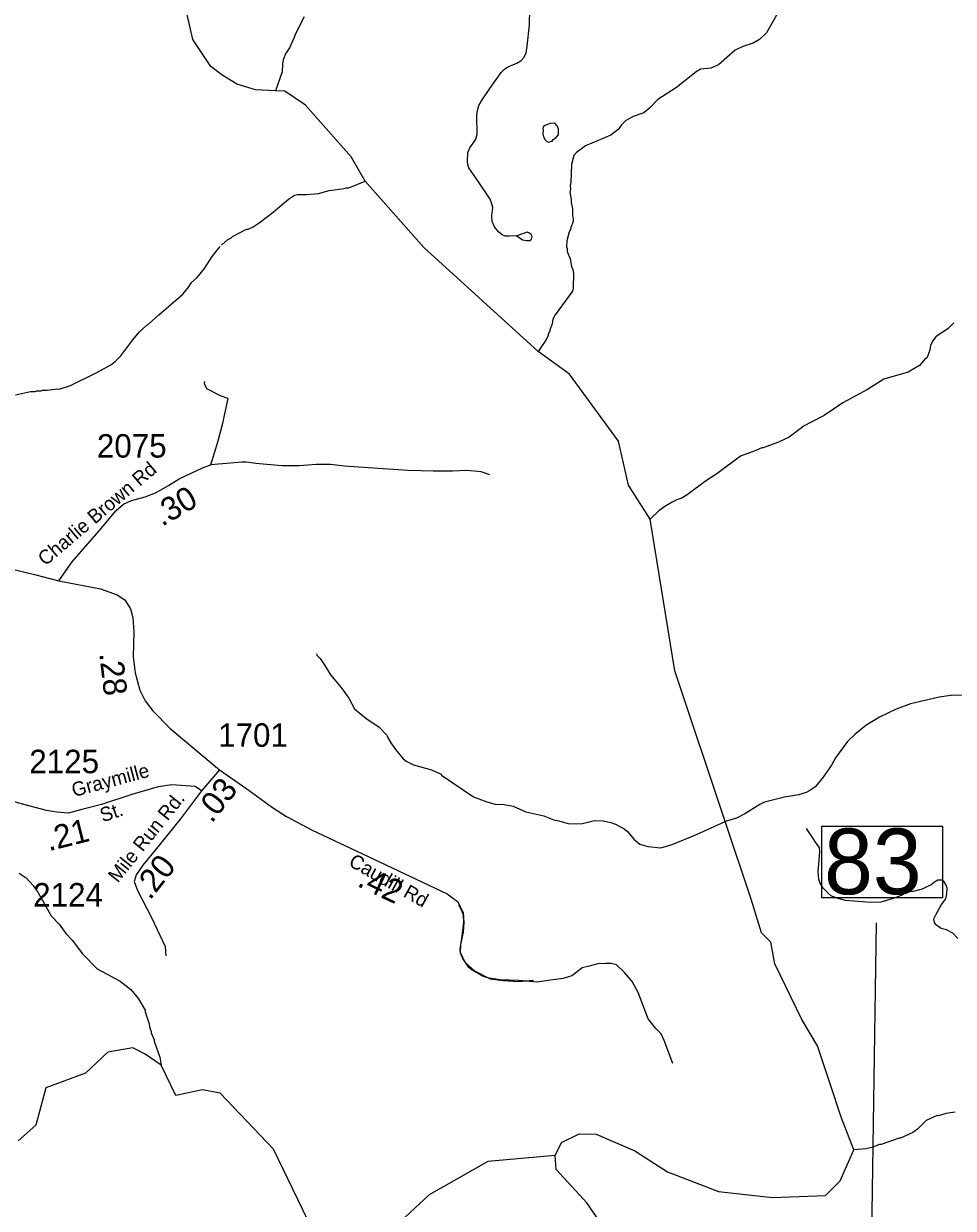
# Model space of a CAD drawing. Extents: x 1248089 to 1457196, y 820910 to 988753.
# Drawn here: x 1372127 to 1377083, y 897376 to 903687 of the extents above; entities that cross this region are included whole.
import ezdxf

# ---------------------------------------------------------------- set-up
doc = ezdxf.new("R2010")
doc.units = 0
for name, color, linetype in [('Exist Hydrographic Creek Single Shore', 7, 'Continuous'), ('Exist Hydrographic Misc Water Feature', 7, 'Continuous'), ('Exist Road Non-System Type 51', 7, 'Continuous'), ('Exist Road Primary NC Structure Standard Bridge Number Label', 7, 'Continuous'), ('Exist Road Secondary Type 51 Attributed', 7, 'Continuous'), ('Exist Road Secondary Type 51 Label', 7, 'Continuous'), ('Prop GRAU CAT1 Cell', 7, 'Continuous'), ('Prop Lane Lines', 7, 'Continuous')]:
    doc.layers.add(name, color=color, linetype=linetype)

msp = doc.modelspace()

# ---------------------------------------------------------------- linework, layer by layer
at = {"layer": 'Exist Hydrographic Creek Single Shore'}
for points in [[(1373183.1, 903415.2), (1373124.3, 903459.6), (1373028.3, 903602.7), (1372944.3, 903972.1), (1372800.3, 904240.9), (1372442.3, 905042.5), (1372002.3, 905901.6), (1371940.2, 906096.7), (1371711.2, 906285.1), (1371558.2, 906563.9), (1371523.3, 906837.1), (1371351.2, 906975.1), (1371246.2, 907134.8), (1371200.2, 907345.9), (1370953.2, 907869.5), (1370897.2, 907946.2), (1370822.2, 907954.2)], [(1376274.9, 898382.1), (1376131.4, 898678.3), (1376109.5, 898793.6), (1376060.4, 898843.9), (1376005.4, 899022.3), (1375866.5, 899437), (1375597.4, 900238.6), (1375467.5, 901046.8), (1375350.3, 901228.4), (1375297.3, 901462.6), (1375037.3, 901819.1), (1374869.6, 901940.5), (1374259.4, 902494.5), (1373947.1, 902848.3), (1373873.4, 902978.2), (1373779, 903084.5), (1373628.5, 903252.8), (1373518.3, 903326.9), (1373469.2, 903329.5), (1373363, 903335.4), (1373262.7, 903365), (1373183.1, 903415.2)], [(1376484.8, 897861.3), (1376425.8, 898038.5), (1376357.9, 898242.2), (1376274.9, 898382.1)], [(1374959.4, 897657.8), (1374994.4, 897726.1), (1375087.4, 897773.5), (1375179.4, 897771.6), (1375385.4, 897682.1), (1375558.4, 897570.3), (1375831.4, 897466.3), (1376119, 897433.3), (1376402.2, 897445.1), (1376478.9, 897521.9), (1376552.5, 897687.1), (1376484.8, 897861.3)], [(1376447.5, 895296.1), (1376269.4, 895665), (1375858.5, 896346.3), (1375129.4, 897404.9), (1374966.4, 897582.3), (1374959.4, 897657.8)]]:
    msp.add_lwpolyline(points, dxfattribs=at)
at = {"layer": 'Exist Hydrographic Misc Water Feature'}
for points in [[(1373621.4, 903724.5), (1373573.3, 903629.6), (1373569, 903613.7), (1373543.8, 903558.3), (1373523.1, 903526.7), (1373510.3, 903495.1), (1373505.8, 903471.2), (1373505, 903431.2), (1373469.2, 903329.5)], [(1376139.8, 903732.9), (1376087.7, 903638.2), (1376049, 903603), (1376016.6, 903583.7), (1375960.2, 903565), (1375919.7, 903545.9), (1375830.1, 903468), (1375789.7, 903450.9), (1375735.6, 903444), (1375711.3, 903430.6), (1375607.4, 903346.9), (1375508, 903283.1), (1375465, 903238.1), (1375432.5, 903212.9), (1375376, 903192.1), (1375337.6, 903171), (1375313.1, 903147.5), (1375296.6, 903123.9), (1375257.8, 903092.7), (1375122.6, 903035.8), (1375073.9, 903000.9), (1375059.5, 902985.2), (1375046.5, 902937.5), (1375044.3, 902841.7), (1375040, 902825.8), (1375041.6, 902805.8), (1375039.2, 902789.8), (1375046.4, 902749.7), (1375046, 902733.7), (1375053.4, 902701.5), (1375052.5, 902663.6), (1375056.2, 902649.5), (1375055.8, 902633.5), (1375043.1, 902601.9), (1375043, 902593.9), (1375034.6, 902578.1), (1375021.6, 902530.4), (1375020.9, 902498.4), (1375024.8, 902490.3), (1375024.3, 902474.3), (1375039.5, 902434), (1375046.6, 902393.9), (1375054.3, 902377.7), (1375057.9, 902357.6), (1375056.1, 902277.8), (1375051.8, 902261.9), (1374961, 902136), (1374948.5, 902112.2), (1374944, 902088.3), (1374931.3, 902056.6), (1374931.2, 902048.6), (1374922.7, 902032.8), (1374922.6, 902024.8), (1374910.1, 902001.2), (1374869.6, 901940.5)], [(1374896.9, 903118.4), (1374893.9, 903100.8), (1374897.6, 903084.8), (1374907.3, 903068.6), (1374915.1, 903060.3), (1374925, 903056.1), (1374945.1, 903061.7), (1374949.3, 903069.6), (1374965.6, 903081.3), (1374977.9, 903095), (1374978.5, 903126.9), (1374970.9, 903143.1), (1374959.2, 903157.3), (1374931.2, 903156), (1374907, 903144.5), (1374898.8, 903138.7), (1374894.6, 903128.7), (1374896.9, 903118.4)], [(1373181.8, 902507.4), (1373214.9, 902537.3), (1373231.4, 902545.4), (1373239.8, 902553.5), (1373315.6, 902591.9), (1373324, 902592.1), (1373349.4, 902605), (1373383, 902625.7), (1373456.7, 902682.7), (1373538.2, 902752.9), (1373570.7, 902774.2), (1373586.8, 902777.8), (1373634.8, 902776.8), (1373699, 902783.3), (1373755.3, 902798.1), (1373835.6, 902808.3), (1373843.6, 902812.1), (1373859.6, 902811.8), (1373947.1, 902848.3)], [(1372083, 901710), (1372163.5, 901728.1), (1372187.5, 901727.5), (1372195.6, 901731.4), (1372219.4, 901730.8), (1372227.5, 901734.6), (1372251.5, 901734.1), (1372308.4, 901742.1), (1372315.7, 901740.6), (1372376.1, 901759.2), (1372517.7, 901828), (1372590.6, 901870.3), (1372615, 901887.8), (1372645.6, 901917.1), (1372709.6, 902003.6), (1372742.4, 902042.9), (1372785.4, 902083.6), (1372791.4, 902085.7), (1372846.5, 902136.5), (1372975, 902245.6), (1373007.9, 902284.8), (1373022.3, 902308.4), (1373050.9, 902335.8), (1373090, 902383), (1373131.4, 902446), (1373174.7, 902501)], [(1377086.4, 902093.1), (1377055.7, 902063.8), (1376988.7, 902019.3), (1376972.2, 901995.6), (1376961.7, 901971.9), (1376957.2, 901948), (1376942.2, 901904.4), (1376935.2, 901903.3), (1376903.3, 901865.3), (1376842.6, 901830.7), (1376711.8, 901793.5), (1376624.6, 901737.5), (1376493, 901666.4), (1376394, 901599.8), (1376276.2, 901539.3), (1376273.7, 901533.7), (1376207, 901484.8), (1376150.4, 901458.1), (1376069.8, 901427.9), (1376061.8, 901428.1), (1376021.3, 901409), (1375948.7, 901382.6), (1375822.7, 901289.4), (1375761.9, 901250.8), (1375664.3, 901177), (1375631.8, 901157.8), (1375611.7, 901152.1), (1375583.4, 901138.8), (1375545, 901115.6), (1375512.5, 901092.4), (1375467.5, 901046.8)], [(1373687.6, 900329.2), (1373689.6, 900323.1), (1373707.1, 900304.7), (1373732.3, 900268.2), (1373763.3, 900217.5), (1373819.8, 900150.4), (1373860.6, 900093.5), (1373891.3, 900036.8), (1373950.3, 899987.5), (1374021.2, 899940), (1374062.3, 899897.1), (1374064.1, 899889.1), (1374083.5, 899856.7), (1374108.7, 899820.1), (1374149.6, 899771.3), (1374165.3, 899758.9), (1374204.9, 899738.1), (1374300.3, 899712), (1374351.8, 899688.9), (1374353.7, 899682.8), (1374525.3, 899568.6), (1374596.6, 899541.6), (1374640.4, 899528.6), (1374688.4, 899527.5), (1374736.1, 899518.5), (1374803.5, 899489.1), (1374899.1, 899466.9), (1374962.5, 899441.6), (1374966.5, 899443.4), (1375034.1, 899424), (1375106.2, 899426.4), (1375170.6, 899442.9), (1375216.5, 899439.9), (1375256.4, 899431.1), (1375282.1, 899422.5), (1375327.6, 899397.5), (1375347.2, 899381.1), (1375380.4, 899342.4), (1375411.8, 899315.7), (1375453.5, 899302.8), (1375523.4, 899296.8), (1375584.4, 899313.4), (1375713, 899367.1), (1375866.5, 899437)], [(1377007.8, 900099.7), (1376854.2, 900063.4), (1376777.5, 900035.1), (1376688.7, 899993.2), (1376615.7, 899948.8), (1376558.7, 899902), (1376517.8, 899863), (1376454, 899776.4), (1376433.1, 899737), (1376383.5, 899666.1), (1376346.5, 899620.9), (1376322.1, 899603.5), (1376297.9, 899592), (1376257.6, 899578.9), (1376183.3, 899566.6), (1376076.8, 899538.9), (1376050.5, 899527.5), (1375971.4, 899477.3), (1375926.9, 899454.3), (1375866.5, 899437)], [(1377161.2, 900108.6), (1377081.2, 900110.5), (1377007.8, 900099.7)], [(1372102, 899162.2), (1372139.4, 899137.3), (1372176.6, 899096.5), (1372203.6, 899055.9), (1372272.9, 898934.3), (1372316, 898889.3), (1372350.8, 898840.5), (1372386, 898803.7), (1372440.5, 898732.4), (1372518.7, 898652.7), (1372641.2, 898585.8), (1372697.5, 898542.4), (1372739.1, 898491.6), (1372773.8, 898430.8), (1372773.7, 898422.8), (1372796.2, 898358.3), (1372797.8, 898340.3), (1372807.3, 898318), (1372807.1, 898310), (1372822.4, 898273.7), (1372822.2, 898265.7), (1372852.3, 898181), (1372859.2, 898139)], [(1373079.3, 898007.6), (1372937.3, 897977.6), (1372859.2, 898139), (1372775.3, 898197.5), (1372709.4, 898231.7), (1372575.4, 898208.1), (1372456.3, 898095.6), (1372245.3, 898017.7), (1372191.3, 897818.6), (1372098.3, 897735)], [(1374959.4, 897657.8), (1374600.4, 897625.6), (1374288.4, 897448.1), (1374033.4, 897210.3), (1373898.4, 897147.4), (1373691.4, 897210.6), (1373459.4, 897691.3), (1373174.3, 897989.2), (1373079.3, 898007.6)], [(1377093, 897887.5), (1377042.8, 897880.6), (1377004.5, 897869.5), (1376996.5, 897869.7), (1376938, 897843), (1376891, 897798), (1376866.6, 897780.6), (1376801.9, 897750), (1376793.9, 897750.2), (1376697.3, 897716.4), (1376689.3, 897716.6), (1376648.9, 897699.5), (1376616.7, 897692.2), (1376552.5, 897687.1)]]:
    msp.add_lwpolyline(points, dxfattribs=at)
at = {"layer": 'Exist Road Non-System Type 51'}
for points in [[(1374755.9, 902556.3), (1374715.9, 902554.9), (1374694.5, 902554.9), (1374677.4, 902561.8), (1374658.8, 902578.4), (1374637.4, 902604.8), (1374624.5, 902632.5), (1374623.1, 902665.7), (1374627.4, 902707.3), (1374623.1, 902726.7), (1374614.5, 902751.6), (1374547.4, 902850), (1374516.8, 902896.4), (1374499.6, 902919.9), (1374493.9, 902935.2), (1374492.5, 902954.6), (1374493.9, 903001.7), (1374505.3, 903025.2), (1374523.9, 903051.5), (1374536.7, 903072.3), (1374543.9, 903098.6), (1374542.5, 903198.4), (1374546, 903225.4), (1374553.2, 903251.7), (1374570.3, 903282.2), (1374611.7, 903341.8), (1374671.7, 903426.3), (1374691.6, 903447), (1374705.9, 903455.4), (1374725.9, 903465), (1374755.9, 903477.5), (1374776.6, 903489.3), (1374793.7, 903507.3), (1374805.1, 903530.9), (1374810.9, 903566.9), (1374823.7, 903681.9), (1374824.4, 903765.7)], [(1374755.9, 902556.3), (1374785.9, 902535.5), (1374808.7, 902531.3), (1374824.4, 902532.7), (1374834.4, 902539.7), (1374837.3, 902553.5), (1374831.6, 902563.2), (1374823, 902571.5), (1374811.6, 902575.7), (1374755.9, 902556.3)], [(1374612.8, 901282.8), (1374564.9, 901300.2), (1374490.1, 901306), (1374412.3, 901303.1), (1374310.5, 901303.1), (1374175.8, 901306), (1374017.2, 901317.6), (1373837.6, 901329.3), (1373762.8, 901338), (1373687.9, 901338), (1373595.1, 901332.2), (1373502.4, 901332.2), (1373364.7, 901343.8), (1373314.5, 901351.8), (1373289.1, 901351.8), (1373271.1, 901348.9), (1373124.5, 901336.8)], [(1377107.7, 898814.3), (1377080.4, 898842), (1377046.3, 898859.2), (1377017.7, 898867.2), (1376993.2, 898884.4), (1376982.3, 898897.6), (1376979.6, 898917.4), (1376990.5, 898943.9), (1377020.4, 898994.1), (1377043.6, 899024.5), (1377047.7, 899051), (1377050.4, 899081.4), (1377043.6, 899101.2), (1377034.1, 899115.8), (1377023.2, 899123.7), (1377013.6, 899125), (1377000, 899123.7), (1376982.3, 899114.4), (1376964.6, 899099.9), (1376945.5, 899090.6), (1376916.9, 899076.1), (1376869.2, 899064.2), (1376846, 899062.9), (1376805.1, 899041.7), (1376756.1, 899024.5), (1376696.8, 899007.3), (1376643.6, 899006), (1376507.3, 899016.6), (1376469.2, 899027.2), (1376433.7, 899039.1), (1376413.3, 899056.3), (1376388.8, 899081.4), (1376372.4, 899109.1), (1376365.6, 899129), (1376362.9, 899171.3), (1376368.3, 899229.5), (1376370.4, 899277.1), (1376369, 899298.2), (1376351.3, 899322), (1376334.9, 899345.8), (1376299.5, 899400.1)], [(1375587.9, 898148), (1375541.5, 898270), (1375525, 898306.3), (1375496.6, 898333.9), (1375456.2, 898384.8), (1375402.3, 898525.6), (1375370.9, 898585.2), (1375330.5, 898633.1), (1375287.1, 898673.8), (1375258.6, 898681), (1375228.7, 898681), (1375188.3, 898678.1), (1375134.4, 898665), (1375103.7, 898657.1), (1375076.8, 898635.3), (1375048.4, 898614.9), (1375002, 898600.4), (1374936.1, 898591.7), (1374862.8, 898580.1), (1374767, 898588.8), (1374666.7, 898593.2), (1374608.4, 898601.9), (1374576.9, 898610.6), (1374547, 898629.5), (1374517.1, 898644), (1374499.1, 898658.5), (1374485.6, 898680.3), (1374467.7, 898706.4), (1374455.7, 898735.5), (1374454.2, 898754.4), (1374464.7, 898828.4), (1374469.9, 898869.8), (1374472.9, 898900.3), (1374471.4, 898938.1), (1374460.9, 898965.7), (1374446, 898991.8)]]:
    msp.add_lwpolyline(points, dxfattribs=at)
at = {"layer": 'Exist Road Primary NC Structure Standard Bridge Number Label'}
msp.add_lwpolyline([(1376381.1, 899411.8), (1377025.2, 899411.8), (1377025.2, 899029.5), (1376381.1, 899029.5)], close=True, dxfattribs=at)
msp.add_lwpolyline([(1376477.3, 895414.7), (1376648.3, 897235.1), (1376672.8, 898896.7)], dxfattribs=at)
at = {"layer": 'Exist Road Secondary Type 51 Attributed'}
for points in [[(1372315.1, 900719.8), (1372385.8, 900820.9), (1372529.7, 900985.1), (1372620.6, 901093.8), (1372658.4, 901126.6), (1372701.4, 901146.9), (1372774.6, 901167.1), (1372830.1, 901187.3), (1372898.3, 901227.7), (1372956.4, 901263.1), (1373080.1, 901321.2), (1373124.5, 901336.8), (1373163.4, 901465.3), (1373188.7, 901558.8), (1373216.5, 901690.2), (1373176.1, 901704.8), (1373102.8, 901742.7), (1373090.2, 901767.9), (1373092.3, 901780.4)], [(1371018.4, 900968.2), (1371129.8, 900959.9), (1371373.5, 900946), (1371563.7, 900927), (1371686.1, 900901.8), (1371978.7, 900802), (1372192, 900750.2), (1372315.1, 900719.8)], [(1372315.1, 900719.8), (1372536.9, 900675.5), (1372625.3, 900645.2), (1372665.7, 900617.4), (1372696, 900569.3), (1372708.6, 900521.3), (1372713.7, 900448), (1372711.2, 900314.1), (1372721.3, 900228.2), (1372746.5, 900137.2), (1372774.3, 900079.1), (1372814.7, 900026), (1372908.1, 899932.5), (1373171.5, 899711.9)], [(1373171.5, 899711.9), (1373075.6, 899600.2)], [(1373171.5, 899711.9), (1373316.8, 899610.2), (1373453, 899512), (1373528.8, 899464), (1373665.1, 899390.7), (1373930.2, 899266.9), (1374383.8, 899050.6), (1374439.4, 899010.2), (1374469, 898952.8), (1374474, 898897.2), (1374469, 898846.6), (1374456.4, 898780.9), (1374453.8, 898740.5), (1374479.1, 898687.4), (1374529.6, 898641.9), (1374612.9, 898599), (1374683.6, 898588.9), (1374766.9, 898583.8), (1374845.2, 898591.5)], [(1373075.6, 899600.2), (1373040.3, 899623.7), (1372916.1, 899631.6), (1372843.7, 899621.8), (1372702.7, 899580.7), (1372542.2, 899527.8), (1372436.5, 899500.4), (1372366, 899480.8), (1372303.4, 899486.7), (1372248.5, 899494.5), (1372100.7, 899533.8), (1372007.7, 899564.3)], [(1373075.6, 899600.2), (1372963, 899451.7), (1372827.9, 899283.3), (1372761.3, 899204.9), (1372726.1, 899152.1), (1372715.4, 899117.9), (1372733.4, 899069.2), (1372809.1, 898925.8), (1372880.8, 898770.1), (1372884.7, 898721.2)]]:
    msp.add_lwpolyline(points, dxfattribs=at)

# ---------------------------------------------------------------- texts
at = {"layer": 'Exist Road Primary NC Structure Standard Bridge Number Label'}
msp.add_text('83', height=350, dxfattribs=at).set_placement((1376393.6, 899049.3))
at = {"layer": 'Exist Road Secondary Type 51 Label'}
for s, rotation, p in [('Charlie Brown Rd', 40.1817, (1372242.2, 900794.9)), ('Graymille', 15.00909, (1372394, 899566.6)), ('St.', 18.45166, (1372547.9, 899432.2)), ('Mile Run Rd.', 51.27126, (1372628.5, 899105.8)), ('Caudill Rd', 330.4878, (1373854, 899204.2))]:
    msp.add_text(s, height=75, rotation=rotation, dxfattribs=at).set_placement(p)
at = {"layer": 'Prop GRAU CAT1 Cell'}
for s, rotation, p in [('.30', 30.67224, (1372864.8, 901005.5)), ('.28', 276.70419, (1372529.4, 900332.1)), ('.03', 51.54524, (1373129.1, 899423.5)), ('.21', 14.04643, (1372260.6, 899277.8)), ('.20', 51.54524, (1372800.2, 899014.1)), ('.42', 334.50948, (1373899.5, 899094.9))]:
    msp.add_text(s, height=125, rotation=rotation, dxfattribs=at).set_placement(p)
at = {"layer": 'Prop Lane Lines'}
for s, p in [('2075', (1372517, 901375.4)), ('1701', (1373163.5, 899834.8)), ('2125', (1372156.9, 899694)), ('2124', (1372177.6, 898983.8))]:
    msp.add_text(s, height=125, dxfattribs=at).set_placement(p)

doc.saveas('drawing.dxf')
